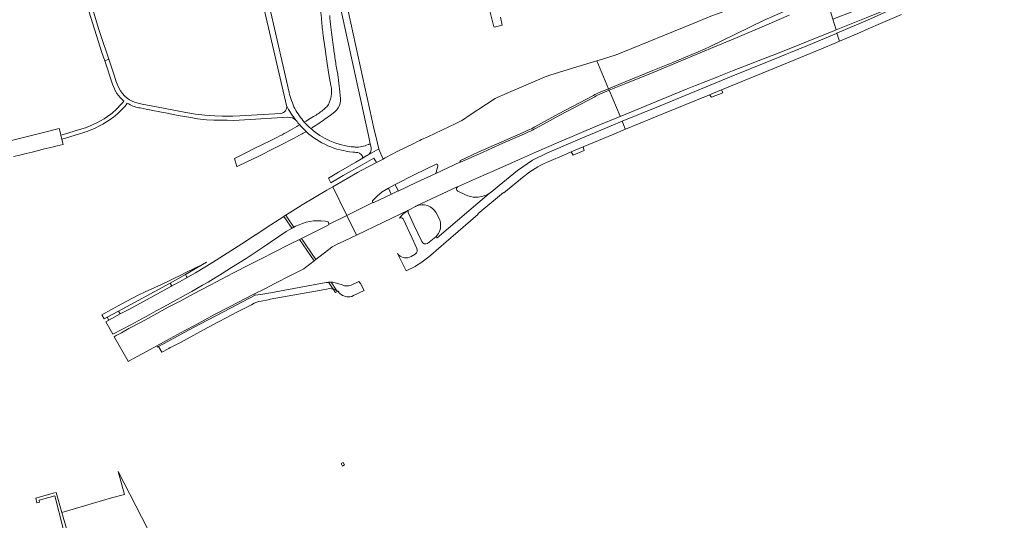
# Model space of a CAD drawing. Extents: x 146402 to 164798, y 455483 to 464134.
# Tile 514 of 575: x 156785 to 157244, y 463413 to 463646. Entities that reach past the tile are written whole.
import ezdxf

# ---------------------------------------------------------------- set-up
doc = ezdxf.new("R2010")
doc.units = 0
doc.header["$LTSCALE"] = 0.2
for name, color, linetype, lineweight in [('B-XX-VH-VERHARDING_ASFALT-GV', 252, 'CONTINUOUS', 18), ('B-XX-VH-VERHARDING_BETONSTRAATSTEEN-GV', 252, 'CONTINUOUS', 18), ('B-XX-VH-VERHARDING_GESLOTEN-GV', 252, 'CONTINUOUS', 18), ('B-XX-VH-VERHARDING_TEGEL-GV', 252, 'CONTINUOUS', 18)]:
    doc.layers.add(name, color=color, linetype=linetype, lineweight=lineweight)

msp = doc.modelspace()

# ---------------------------------------------------------------- linework, layer by layer
at = {"layer": 'B-XX-VH-VERHARDING_ASFALT-GV'}
for points in [[(156798.153, 463723.512), (156796.244, 463723.053), (156798.902, 463712.752), (156810.553, 463672.897), (156811.082, 463671.107), (156816.681, 463652.618), (156823.493, 463630.876), (156824.865, 463626.974), (156826.717, 463627.754), (156822.956, 463638.839), (156821.927, 463642.108), (156816.498, 463660.425), (156809.566, 463683.45), (156800.439, 463714.892), (156799.303, 463718.699)], [(156947.026, 463582.893), (156946.94, 463582.851), (156945.126, 463581.773), (156943.577, 463580.852), (156941.847, 463579.839), (156933.779, 463575.118), (156929.077, 463572.302), (156930.103, 463570.204), (156930.134, 463570.141), (156935.943, 463573.59), (156944.793, 463578.573), (156950.191, 463581.659), (156951.358, 463579.64), (156954.448, 463581.234), (156952.516, 463585.889), (156952.501, 463585.949), (156947.05, 463582.862)], [(156908.292, 463554.518), (156902.256, 463550.598), (156899.547, 463548.806), (156895.195, 463545.943), (156895.125, 463546.049), (156890.346, 463542.858), (156887.004, 463540.626), (156875.01, 463532.995), (156867.027, 463528.222), (156863.556, 463526.235), (156859.632, 463524.013), (156855.645, 463521.833), (156836.58, 463511.37), (156831.959, 463509.047), (156826.747, 463506.075), (156825.32, 463505.307), (156828.588, 463499.556), (156836.919, 463504.046), (156845.431, 463508.663), (156848.784, 463510.481), (156852.284, 463512.379), (156859.918, 463516.537), (156862.774, 463518.1), (156865.42, 463519.567), (156867.732, 463520.884), (156870.325, 463522.395), (156872.914, 463523.915), (156875.492, 463525.459), (156879.469, 463527.874), (156883.912, 463530.635), (156890.702, 463534.938), (156898.553, 463540.191), (156909.373, 463547.4), (156912.06, 463548.954), (156912.045, 463548.976), (156909.053, 463553.394)], [(156912.06, 463548.954), (156912.927, 463549.456), (156912.92, 463549.467), (156909.934, 463553.877), (156909.132, 463555.062), (156909.059, 463555.016), (156908.292, 463554.518), (156909.053, 463553.394), (156912.045, 463548.976)], [(156894.535, 463518.359), (156899.027, 463520.664), (156904.019, 463523.234), (156911.335, 463526.954), (156917.557, 463530.064), (156918.363, 463530.681), (156922.362, 463533.742), (156915.556, 463543.79), (156910.79, 463541.417), (156897.326, 463534.616), (156892.346, 463532.095), (156884.739, 463528.146), (156878.839, 463525.077), (156876.824, 463524.029), (156873.992, 463522.521), (156866.115, 463518.374), (156859.868, 463515.071), (156854.389, 463512.126), (156851.616, 463510.648), (156845.151, 463507.099), (156841.227, 463504.967), (156836.085, 463502.195), (156832.573, 463500.291), (156830.136, 463498.951), (156829.22, 463498.444), (156835.723, 463486.975), (156835.754, 463486.921), (156839.629, 463489.058), (156842.482, 463490.629), (156849.028, 463494.228), (156855.284, 463497.625), (156862.09, 463501.305), (156866.884, 463503.863), (156876, 463508.715), (156882.996, 463512.354), (156894.3, 463518.238)], [(156916.46, 463544.24), (156915.556, 463543.79), (156922.362, 463533.742), (156923.157, 463534.35)], [(156855.296, 463523.432), (156862.45, 463527.386), (156872.178, 463533.133), (156869.977, 463531.977), (156862.955, 463528.446), (156860.208, 463527.116), (156856.714, 463525.423), (156854.894, 463524.541), (156851.183, 463522.776), (156848.134, 463521.358), (156843.648, 463519.343), (156840.377, 463517.87), (156832.519, 463513.557), (156823.43, 463508.647), (156824.501, 463506.759), (156825.932, 463507.528), (156831.218, 463510.371)], [(156849.846, 463493.845), (156854.247, 463496.248), (156858.683, 463498.65), (156864.193, 463501.609), (156869.121, 463504.23), (156880.17, 463510.059), (156889.316, 463514.83), (156894.874, 463517.728), (156894.535, 463518.359), (156894.3, 463518.238), (156882.996, 463512.354), (156876, 463508.715), (156866.884, 463503.863), (156862.09, 463501.305), (156855.284, 463497.625), (156849.028, 463494.228), (156849.067, 463494.165), (156849.409, 463493.606)]]:
    msp.add_lwpolyline(points, close=True, dxfattribs=at)
for points in [[(157182.761, 463653.302), (157182.655, 463653.532), (157164.015, 463646.421), (157165.51, 463641.413), (157165.526, 463641.36), (157179.559, 463646.974), (157189.239, 463650.904), (157192.991, 463652.502), (157199.943, 463655.464), (157209.514, 463659.747), (157210.079, 463660.007), (157211.184, 463660.514), (157221.864, 463665.422), (157223.703, 463666.267), (157226.897, 463667.735), (157233.529, 463670.77), (157234.238, 463671.095), (157234.925, 463671.409), (157243.903, 463675.518)], [(156910.688, 463612.273), (156902.222, 463649.546), (156899.17, 463661.7), (156898.509, 463664.358), (156896.087, 463663.752), (156897.067, 463659.852), (156909.517, 463606.155)], [(157159.202, 463662.555), (157122.39, 463653.222), (157120.717, 463652.547), (157111.019, 463649.198), (157109.894, 463648.804), (157107.178, 463647.757), (157098.938, 463644.453), (157085.542, 463638.946), (157070.335, 463632.684), (157063.111, 463629.798), (157056.695, 463627.836), (157054.05, 463627.032), (157059.525, 463613.976), (157067.261, 463617.19), (157080.084, 463622.443), (157089.396, 463626.251), (157104.153, 463632.379), (157106.886, 463633.61), (157118.699, 463639.407), (157132.001, 463645.944), (157147.201, 463652.561)], [(157117.253, 463622.26), (157135.357, 463629.336), (157137.46, 463630.163), (157151.759, 463635.889), (157165.182, 463641.222), (157165.526, 463641.36), (157165.51, 463641.413), (157164.015, 463646.421), (157161.111, 463656.157), (157147.515, 463652.633)], [(157143.625, 463648.272), (157133.284, 463643.81), (157119.478, 463637.881), (157107.051, 463632.664), (157104.1, 463631.436), (157089.972, 463625.564), (157080.235, 463621.581), (157067.569, 463616.437), (157059.83, 463613.255), (157064.891, 463601.189), (157064.94, 463601.072), (157067.55, 463602.152), (157081.827, 463608.067), (157096.17, 463613.897), (157099.981, 463615.441), (157109.587, 463619.233), (157112.545, 463620.415), (157117.253, 463622.26)], [(156926.571, 463638.944), (156926.754, 463637.575), (156927.188, 463634.636), (156928.498, 463625.819), (156929.281, 463620.655), (156930.079, 463615.494)], [(156906.765, 463602.483), (156887.803, 463601.399), (156884.491, 463601.247), (156879.459, 463601.207), (156876.133, 463601.355), (156871.412, 463601.664), (156867.04, 463602.098), (156862.63, 463602.869), (156852.166, 463604.947), (156844.667, 463606.286), (156842.261, 463606.825), (156839.204, 463607.596), (156837.838, 463608.094), (156836.408, 463608.82), (156835.194, 463609.667), (156834.043, 463610.669), (156833.016, 463611.819), (156832.178, 463613.024), (156831.033, 463615.104), (156830.099, 463617.269), (156829.411, 463619.815), (156826.717, 463627.754), (156824.865, 463626.974), (156828.466, 463616.174)], [(157055.217, 463612.186), (157059.525, 463613.976), (157054.05, 463627.032), (157044.787, 463624.216), (157032.151, 463620.292), (157030.997, 463619.888), (157030.786, 463619.818), (157023.219, 463616.589), (157016.659, 463613.76), (157014.034, 463612.621), (157010.921, 463611.302), (157007.613, 463609.89), (157006.691, 463609.45), (156994.641, 463601.515), (156991.951, 463599.707)], [(156934.554, 463610.708), (156934.338, 463612.47), (156933.341, 463620.593)], [(157055.766, 463611.585), (157059.83, 463613.255), (157059.529, 463613.966), (157059.525, 463613.976), (157055.217, 463612.186)], [(157052.499, 463610.877), (157036.261, 463602.226), (157025.223, 463596.179)], [(157025.223, 463596.179), (157036.261, 463602.226), (157052.499, 463610.877)], [(157025.762, 463595.605), (157036.838, 463601.609), (157053.063, 463610.264)], [(156828.196, 463602.637), (156827.654, 463602.199)], [(156840.735, 463605.119), (156841.342, 463605.015), (156844.095, 463604.505), (156846.469, 463604.029)], [(156846.469, 463604.029), (156851.234, 463603.074), (156852.35, 463602.842), (156859.007, 463601.457), (156864.924, 463600.537), (156868.039, 463599.915), (156872.162, 463599.518), (156875.686, 463599.356), (156875.809, 463599.314), (156875.936, 463599.313), (156881.821, 463599.272), (156884.891, 463599.251), (156910.103, 463600.688)], [(156829.02, 463600.914), (156829.433, 463601.235), (156829.967, 463601.666)], [(156922.096, 463600.983), (156919.754, 463599.588), (156918.664, 463598.939), (156917.782, 463598.414)], [(156988.426, 463597.748), (156981.855, 463594.725), (156975.294, 463591.65), (156972.453, 463590.282), (156971.544, 463589.878)], [(157030.635, 463579.554), (157040.07, 463583.667), (157040.474, 463583.813), (157042.051, 463584.508), (157047.681, 463586.89), (157062.016, 463592.889), (157067.386, 463595.102), (157067.301, 463595.309), (157065.869, 463598.804), (157060.743, 463596.69), (157046.274, 463590.643), (157030.779, 463584.039), (157024.045, 463580.698), (157017.066, 463575.83), (157008.558, 463568.889), (157004.77, 463565.755), (157004.135, 463565.33)], [(156814.093, 463595.231), (156804.53, 463592.322), (156804.421, 463592.289), (156804.888, 463590.397), (156804.987, 463590.427), (156814.558, 463593.374)], [(156904.333, 463590.886), (156902.227, 463589.836), (156894.719, 463586.261), (156890.171, 463584.007), (156885.299, 463581.542), (156886.328, 463577.718), (156886.548, 463577.823), (156891.238, 463580.065), (156895.914, 463582.327), (156904.539, 463586.586), (156908.851, 463588.781), (156910.605, 463589.694), (156913.051, 463590.983), (156915.221, 463592.139), (156916.821, 463593), (156917.25, 463593.243), (156918.449, 463593.922), (156918.647, 463594.041)], [(156915.636, 463597.16), (156914.758, 463596.648), (156914.272, 463596.365), (156912.089, 463595.117), (156909.571, 463593.702), (156908.441, 463593.075)], [(156979.972, 463577.857), (156979.027, 463574.495), (156990.541, 463579.853), (156990.273, 463580.457), (156998.791, 463584.361), (157009.748, 463589.236), (157019.783, 463593.659), (157021.99, 463594.606)], [(157021.99, 463594.606), (157019.783, 463593.659), (157009.748, 463589.236), (156998.791, 463584.361), (156990.273, 463580.457), (156990.541, 463579.853), (156990.588, 463579.748), (156999.369, 463583.703), (157010.303, 463588.596), (157020.324, 463592.997), (157022.212, 463593.857)], [(156971.544, 463589.878), (156970.24, 463589.228), (156969.059, 463588.64), (156968.782, 463588.504), (156961.414, 463584.817), (156955.383, 463581.729), (156954.448, 463581.234), (156951.358, 463579.64), (156944.597, 463576.026), (156942.605, 463574.899), (156932.882, 463569.386), (156931.03, 463568.319), (156937.605, 463554.894), (156949.729, 463561.029)], [(156941.389, 463584.374), (156941.851, 463584.349)], [(156948.863, 463586.586), (156948.475, 463588.378), (156948.172, 463588.225), (156948.018, 463588.15), (156947.863, 463588.077), (156947.707, 463588.005), (156947.55, 463587.936)], [(156944.74, 463582.702), (156944.823, 463582.555), (156944.898, 463582.404), (156944.965, 463582.249), (156945.024, 463582.092), (156945.126, 463581.773), (156946.94, 463582.851), (156947.026, 463582.893)], [(156949.602, 463561.72), (156950.352, 463562.552), (156951.779, 463563.947), (156954.116, 463565.942), (156956.991, 463567.701), (156957.019, 463567.64), (156960.039, 463569.325), (156960.188, 463569.401), (156969.254, 463574.003), (156979.168, 463578.867)], [(156979.168, 463578.867), (156969.254, 463574.003), (156960.188, 463569.401), (156960.039, 463569.325), (156961.435, 463566.341), (156961.457, 463566.293), (156969.959, 463570.255), (156979.023, 463574.481), (156979.027, 463574.495), (156979.972, 463577.857)], [(156969.596, 463531.283), (156969.642, 463531.311), (156972.49, 463533.102), (156972.743, 463533.261), (156975.763, 463535.634), (156976.73, 463536.47), (156983.862, 463542.637), (156986.042, 463544.557), (156998.548, 463555.386), (156998.73, 463555.577), (156998.619, 463555.687), (157010.591, 463565.559), (157010.702, 463565.492), (157020.185, 463573.267), (157020.482, 463573.474)], [(156929.031, 463550.649), (156937.605, 463554.894), (156931.03, 463568.319), (156928.312, 463566.755), (156916.787, 463559.866), (156909.132, 463555.062), (156909.934, 463553.877), (156912.92, 463549.467), (156912.927, 463549.456), (156913.702, 463549.904)], [(157003.831, 463565.147), (156979.663, 463544.524), (156979.15, 463545.124), (156979.04, 463545.02), (156979.009, 463544.992), (156975.223, 463541.831)], [(156927.429, 463552.307), (156928.412, 463552.127)], [(156931.08, 463540.545), (156933.705, 463541.871), (156933.75, 463541.794), (156933.842, 463541.838), (156942.056, 463545.814), (156937.605, 463554.894), (156929.031, 463550.649)], [(156963.769, 463553.323), (156968.038, 463544.283), (156970.236, 463539.552)], [(156972.518, 463542.79), (156968.853, 463550.643), (156966.204, 463556.28)], [(156928.642, 463550.305), (156916.46, 463544.24), (156923.157, 463534.35), (156930.654, 463540.089)], [(156961.749, 463536.506), (156961.674, 463536.576), (156961.153, 463537.246), (156965.273, 463529.205), (156969.434, 463531.182), (156969.596, 463531.283)], [(156969.424, 463536.938), (156967.533, 463535.762)]]:
    msp.add_lwpolyline(points, dxfattribs=at)
for points in [[(156925.48, 463650.613, 0.0095429), (156925.829, 463645.9)], [(156930.173, 463642.618, -0.0088205), (156929.624, 463648.175)], [(156925.829, 463645.9, 0.0065992), (156926.571, 463638.944)], [(156931.363, 463633.2, -0.0048867), (156930.173, 463642.618)], [(156932.288, 463626.887, -0.0052311), (156931.363, 463633.2)], [(156933.341, 463620.593, -0.0049464), (156932.288, 463626.887)], [(156828.466, 463616.174, 0.1381388), (156833.65, 463608.226)], [(156913.382, 463604.712, -0.0441738), (156910.688, 463612.273)], [(156930.079, 463615.494, -0.2381423), (156928.268, 463605.596)], [(157055.217, 463612.186, 0.0210502), (157052.499, 463610.877)], [(157052.499, 463610.877, -0.0210502), (157055.217, 463612.186)], [(157053.063, 463610.264, -0.0063903), (157055.766, 463611.585)], [(156833.65, 463608.226, -0.0544232), (156828.196, 463602.637)], [(156829.967, 463601.666, 0.058675), (156835.326, 463607.266)], [(156835.326, 463607.266, 0.0955679), (156840.735, 463605.119)], [(156931.273, 463602.622, 0.3023706), (156934.554, 463610.708)], [(156909.517, 463606.155, -0.4651325), (156906.765, 463602.483)], [(156914.003, 463599.167, -0.0554535), (156909.517, 463606.155)], [(156909.517, 463606.155, 0.0554535), (156914.003, 463599.167)], [(156917.782, 463598.414, -0.0558968), (156913.382, 463604.712)], [(156924.377, 463602.462, -0.0164229), (156922.096, 463600.983)], [(156926.384, 463603.964, -0.0161956), (156924.377, 463602.462)], [(156925.268, 463598.347, 0.0138149), (156931.273, 463602.622)], [(156928.268, 463605.596, -0.0176652), (156926.384, 463603.964)], [(156827.654, 463602.199, -0.0870348), (156814.093, 463595.231)], [(156814.558, 463593.374, 0.0871554), (156829.02, 463600.914)], [(156910.103, 463600.688, -0.2192785), (156914.003, 463599.167)], [(156914.003, 463599.167, 0.0143041), (156915.636, 463597.16)], [(156917.782, 463598.414, 0.031193), (156920.808, 463595.381)], [(156920.808, 463595.381, -0.031193), (156917.782, 463598.414)], [(156922.12, 463596.226, 0.0073803), (156925.268, 463598.347)], [(156991.951, 463599.707, -0.0389692), (156988.426, 463597.748)], [(156918.647, 463594.041, -0.0296923), (156915.636, 463597.16)], [(156915.636, 463597.16, 0.0296923), (156918.647, 463594.041)], [(156918.647, 463594.041, 0.1653323), (156940.324, 463584.453)], [(156920.808, 463595.381, 0.0023101), (156922.12, 463596.226)], [(156939.679, 463586.974, -0.1537399), (156920.808, 463595.381)], [(157025.223, 463596.179, -0.0145537), (157021.99, 463594.606)], [(157021.99, 463594.606, 0.0145537), (157025.223, 463596.179)], [(157022.212, 463593.857, 0.0327745), (157025.762, 463595.605)], [(156908.441, 463593.075, -0.0071147), (156904.333, 463590.886)], [(156940.721, 463586.871, -0.0066528), (156939.679, 463586.974)], [(156940.324, 463584.453, 0.0066061), (156941.389, 463584.374)], [(156941.532, 463586.813, -0.0049948), (156940.721, 463586.871)], [(156947.55, 463587.936, -0.1138304), (156941.532, 463586.813)], [(156941.851, 463584.349, -0.2649284), (156944.74, 463582.702)], [(156947.026, 463582.893, 0.3312368), (156948.863, 463586.586)], [(157020.482, 463573.474, -0.0718934), (157030.635, 463579.554)], [(156979.885, 463578.655, 0.3542152), (156979.168, 463578.867)], [(156979.168, 463578.867, -0.3542152), (156979.885, 463578.655)], [(156979.972, 463577.857, 0.1817302), (156979.885, 463578.655)], [(156979.885, 463578.655, -0.1817302), (156979.972, 463577.857)], [(156949.729, 463561.029, -0.3690647), (156949.602, 463561.72)], [(157004.135, 463565.33, -0.0101505), (157003.831, 463565.147)], [(156966.621, 463557.595, 0.1208372), (156962.145, 463553.643)], [(156966.204, 463556.28, -0.3979711), (156966.621, 463557.595)], [(156913.702, 463549.904, -0.1476672), (156927.429, 463552.307)], [(156928.412, 463552.127, -0.5286363), (156929.031, 463550.649)], [(156962.145, 463553.643, -0.4729847), (156963.769, 463553.323)], [(156929.031, 463550.649, -0.1378568), (156928.642, 463550.305)], [(156975.223, 463541.831, -0.3929918), (156972.518, 463542.79)], [(156930.654, 463540.089, -0.1677608), (156931.08, 463540.545)], [(156970.236, 463539.552, -0.3695406), (156969.424, 463536.938)], [(156967.533, 463535.762, -0.3136383), (156961.749, 463536.506)]]:
    msp.add_lwpolyline(points, format="xyb", dxfattribs=at)
at = {"layer": 'B-XX-VH-VERHARDING_BETONSTRAATSTEEN-GV'}
for points in [[(157135.101, 463627.203), (157116.693, 463619.625), (157083.509, 463606.077), (157065.869, 463598.804), (157067.301, 463595.309), (157067.386, 463595.102), (157085.55, 463602.59), (157105.414, 463610.726), (157106.48, 463611.152), (157112.127, 463613.489), (157134.153, 463622.512), (157148.942, 463628.549), (157158.662, 463632.54), (157165.413, 463635.364), (157167.1, 463636.082), (157167.067, 463636.192), (157165.955, 463639.919), (157165.652, 463639.789), (157152.623, 463634.355)], [(157112.127, 463613.489), (157106.48, 463611.152), (157107.525, 463610), (157112.693, 463612.108)], [(157043.042, 463583.099), (157048.114, 463585.251), (157047.681, 463586.89), (157042.051, 463584.508)], [(156825.932, 463507.528), (156826.675, 463506.203), (156826.747, 463506.075), (156831.959, 463509.047), (156831.218, 463510.371)]]:
    msp.add_lwpolyline(points, close=True, dxfattribs=at)
for points in [[(156782.367, 463582.386), (156785.256, 463583.092), (156788.145, 463583.799), (156791.034, 463584.505), (156793.923, 463585.211), (156796.811, 463585.917), (156799.7, 463586.623), (156802.589, 463587.33), (156805.471, 463588.034), (156804.888, 463590.397), (156804.421, 463592.289), (156804.181, 463593.261), (156803.645, 463595.434), (156795.636, 463593.365), (156781.312, 463589.877)], [(156989.137, 463568.173), (156989.061, 463568.287), (156970.089, 463559.477), (156969.79, 463559.22)], [(156992.904, 463564.534), (156989.276, 463566.308)], [(156979.15, 463545.124), (156979.663, 463544.524), (157003.831, 463565.147)], [(156997.954, 463563.472), (156997.595, 463563.45)], [(156979.284, 463556.089), (156980.875, 463552.846), (156981.154, 463551.683), (156981.204, 463551.389)], [(156863.556, 463526.235), (156863.192, 463526.226), (156862.916, 463526.471), (156862.45, 463527.386), (156855.296, 463523.432), (156855.757, 463522.649)], [(156855.742, 463521.911), (156855.645, 463521.833), (156859.632, 463524.013), (156863.556, 463526.235)], [(156847.501, 463403.665), (156830.994, 463435.68), (156833.996, 463424.98), (156827.983, 463423.322), (156811.134, 463418.387), (156804.851, 463416.547), (156805.478, 463414.359), (156808.626, 463403.36)]]:
    msp.add_lwpolyline(points, dxfattribs=at)
for points in [[(156989.276, 463566.308, -0.605396), (156989.137, 463568.173)], [(156997.595, 463563.45, -0.1193586), (156992.904, 463564.534)], [(157003.831, 463565.147, -0.1263909), (156997.954, 463563.472)], [(156969.79, 463559.22, -0.3923387), (156979.284, 463556.089)], [(156981.204, 463551.389, -0.2496521), (156979.15, 463545.124)], [(156855.757, 463522.649, -0.4349451), (156855.742, 463521.911)]]:
    msp.add_lwpolyline(points, format="xyb", dxfattribs=at)
at = {"layer": 'B-XX-VH-VERHARDING_GESLOTEN-GV'}
for points in [[(156969.79, 463559.22), (156970.089, 463559.477), (156989.061, 463568.287), (156989.137, 463568.173), (156989.202, 463568.211), (156998.885, 463572.557), (157006.08, 463575.807), (157017.499, 463580.874), (157025.917, 463584.574), (157036.296, 463589.037), (157054.217, 463596.637), (157064.94, 463601.072), (157064.891, 463601.189), (157059.83, 463613.255), (157055.766, 463611.585)], [(157053.063, 463610.264), (157036.838, 463601.609), (157025.762, 463595.605)], [(157022.212, 463593.857), (157020.324, 463592.997), (157010.303, 463588.596), (156999.369, 463583.703), (156990.588, 463579.748), (156990.541, 463579.853), (156979.027, 463574.495), (156979.023, 463574.481), (156969.959, 463570.255), (156961.457, 463566.293), (156961.435, 463566.341), (156958.34, 463564.906), (156958.288, 463564.882), (156958.332, 463564.786), (156950.125, 463560.913)], [(156949.729, 463561.029), (156937.605, 463554.894), (156942.056, 463545.814), (156966.667, 463557.619), (156969.582, 463559.088), (156969.79, 463559.22)]]:
    msp.add_lwpolyline(points, dxfattribs=at)
for points in [[(157055.766, 463611.585, 0.0063903), (157053.063, 463610.264)], [(157025.762, 463595.605, -0.0327745), (157022.212, 463593.857)], [(156950.125, 463560.913, -0.1963924), (156949.729, 463561.029)]]:
    msp.add_lwpolyline(points, format="xyb", dxfattribs=at)
for points in [[(156933.481, 463519.645), (156932.949, 463519.889), (156931.534, 463520.539), (156931.272, 463520.582), (156931.323, 463520.507), (156932.196, 463519.217), (156932.288, 463519.081), (156933.203, 463519.514)], [(156936.485, 463438.712), (156935.9, 463439.83), (156934.933, 463439.301), (156935.499, 463438.16)]]:
    msp.add_lwpolyline(points, close=True, dxfattribs=at)
at = {"layer": 'B-XX-VH-VERHARDING_TEGEL-GV'}
for points in [[(156952.501, 463585.949), (156950.72, 463593.09), (156950.332, 463594.865), (156934.02, 463669.54), (156930.97, 463668.89), (156947.655, 463592.16), (156948.475, 463588.378), (156948.863, 463586.586)], [(157000, 463667.229), (157005.963, 463643.477), (157006.164, 463642.658), (157010.034, 463643.617), (157009.143, 463647.381)], [(157189.514, 463650.161), (157180.089, 463645.977), (157165.955, 463639.919), (157167.067, 463636.192), (157167.1, 463636.082), (157175.695, 463639.738), (157180.49, 463641.85), (157186.209, 463644.322), (157195.954, 463648.602)], [(156947.026, 463582.893), (156947.05, 463582.862), (156952.501, 463585.949)], [(156894.874, 463517.728), (156889.316, 463514.83), (156880.17, 463510.059), (156869.121, 463504.23), (156864.193, 463501.609), (156858.683, 463498.65), (156854.247, 463496.248), (156849.846, 463493.845), (156851.34, 463491.223), (156854.699, 463492.995), (156854.704, 463492.999), (156855.328, 463493.333), (156856.049, 463493.696), (156857.984, 463494.656), (156860.365, 463495.889), (156869.131, 463500.638), (156877.432, 463505.158), (156881.648, 463507.461), (156886.007, 463509.727), (156890.053, 463511.811), (156893.113, 463513.358), (156894.407, 463514.005), (156895.622, 463514.537), (156896.128, 463514.716), (156896.641, 463514.851), (156897.65, 463515.051), (156900.898, 463515.693), (156901.825, 463515.88), (156923.047, 463519.579), (156927.403, 463520.483), (156929.739, 463520.834), (156931.272, 463520.582), (156929.1, 463523.791)], [(156928.029, 463523.619), (156900.246, 463518.605), (156898.387, 463518.262), (156894.874, 463517.728)], [(156929.1, 463523.791), (156931.272, 463520.582), (156931.534, 463520.539), (156932.949, 463519.889)], [(156930.276, 463523.838), (156932.949, 463519.889), (156933.481, 463519.645), (156933.953, 463518.95)], [(156932.949, 463519.889), (156930.276, 463523.838)], [(156935.468, 463522.55), (156932.769, 463523.45)], [(156939.007, 463517.054), (156939.887, 463517.221), (156940.648, 463517.57), (156945.686, 463519.97), (156945.681, 463519.979), (156943.9, 463523.218), (156943.136, 463524.152), (156939.605, 463522.451)], [(156808.626, 463403.36), (156805.478, 463414.359), (156804.851, 463416.547), (156802.177, 463425.89), (156800.718, 463425.47), (156792.692, 463423.158), (156793.201, 463420.968), (156794.476, 463421.324), (156794.475, 463421.326), (156794.214, 463422.302), (156801.565, 463424.279), (156805.507, 463409.075)]]:
    msp.add_lwpolyline(points, dxfattribs=at)
for points in [[(156948.863, 463586.586, -0.3312368), (156947.026, 463582.893)], [(156929.1, 463523.791, 0.0280378), (156928.029, 463523.619)], [(156930.276, 463523.838, 0.0297823), (156929.1, 463523.791)], [(156932.769, 463523.45, 0.0665355), (156930.276, 463523.838)], [(156939.605, 463522.451, -0.2028093), (156935.468, 463522.55)], [(156933.953, 463518.95, 0.2334345), (156939.007, 463517.054)]]:
    msp.add_lwpolyline(points, format="xyb", dxfattribs=at)
msp.add_lwpolyline([(156961.435, 463566.341), (156960.039, 463569.325), (156957.019, 463567.64), (156958.288, 463564.882), (156958.34, 463564.906)], close=True, dxfattribs=at)

doc.saveas('drawing.dxf')
